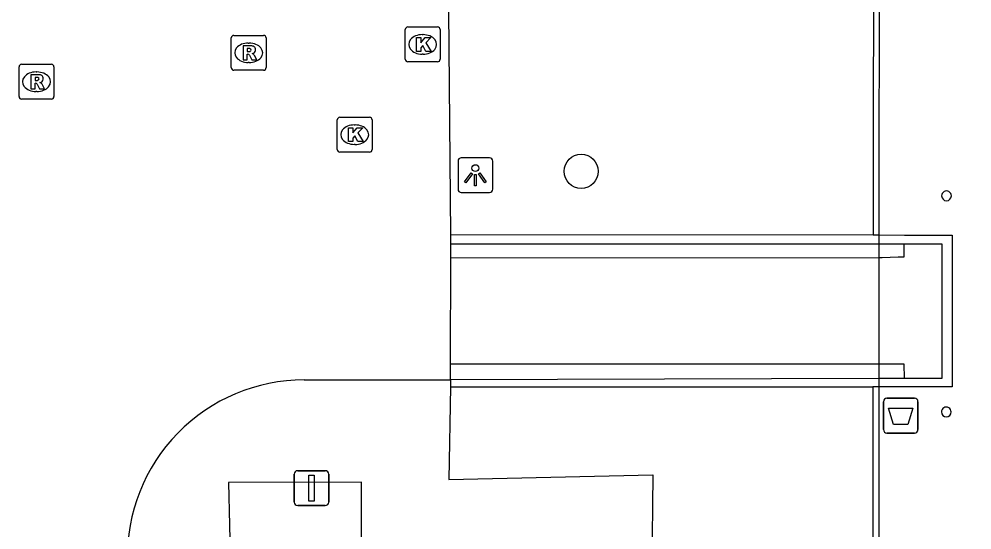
# Model space of a CAD drawing. Extents: x 161477 to 163040, y 383680 to 384868.
# Drawn here: x 161922.75 to 161950.09, y 384409.49 to 384424.15 of the extents above; entities that cross this region are included whole.
import ezdxf

# ---------------------------------------------------------------- set-up
doc = ezdxf.new("R2010")
doc.units = 0
for name, color, linetype in [('IMGEO_Afsluitpaal', 7, 'Continuous'), ('IMGEO_Afvalbak', 7, 'Continuous'), ('IMGEO_Boom', 7, 'Continuous'), ('IMGEO_Kolk', 7, 'Continuous'), ('IMGEO_Lichtpunt', 7, 'Continuous'), ('IMGEO_Muur', 7, 'Continuous'), ('IMGEO_Pand', 7, 'Continuous'), ('IMGEO_Pand_overbouw', 7, 'Continuous'), ('IMGEO_Rijbaan_lokaal_open', 7, 'Continuous'), ('IMGEO_Rioolput', 7, 'Continuous'), ('IMGEO_Voetpad_open', 7, 'Continuous')]:
    doc.layers.add(name, color=color, linetype=linetype)

msp = doc.modelspace()

# ---------------------------------------------------------------- linework, layer by layer
at = {"layer": 'IMGEO_Afsluitpaal'}
for p, q in [((161930.645, 384410.29), (161930.645, 384411.09)), ((161930.645, 384411.09), (161930.645, 384410.29)), ((161930.745, 384411.19), (161931.535, 384411.19)), ((161931.535, 384411.19), (161930.745, 384411.19)), ((161931.635, 384411.09), (161931.635, 384410.29)), ((161931.635, 384410.29), (161931.635, 384411.09)), ((161931.535, 384410.19), (161930.745, 384410.19)), ((161930.745, 384410.19), (161931.535, 384410.19))]:
    msp.add_line(p, q, dxfattribs=at)
msp.add_lwpolyline([(161931.065, 384411.065), (161931.215, 384411.065), (161931.215, 384410.315), (161931.065, 384410.315), (161931.065, 384411.065)], dxfattribs=at)
for centre, start, end in [((161930.745, 384411.09), 90, 180), ((161930.745, 384411.09), 90, 180), ((161931.535, 384411.09), 0, 90), ((161931.535, 384411.09), 360, 90), ((161930.745, 384410.29), 180, 270), ((161930.745, 384410.29), 180, 270), ((161931.535, 384410.29), 270, 0), ((161931.535, 384410.29), 270, 0)]:
    msp.add_arc(centre, 0.1, start, end, dxfattribs=at)
at = {"layer": 'IMGEO_Afvalbak'}
for p, q in [((161947.655, 384413.27), (161948.445, 384413.27)), ((161948.445, 384413.27), (161947.655, 384413.27)), ((161947.555, 384412.37), (161947.555, 384413.17)), ((161947.555, 384413.17), (161947.555, 384412.37)), ((161948.545, 384413.17), (161948.545, 384412.37)), ((161948.545, 384412.37), (161948.545, 384413.17)), ((161948.445, 384412.27), (161947.655, 384412.27)), ((161947.655, 384412.27), (161948.445, 384412.27))]:
    msp.add_line(p, q, dxfattribs=at)
msp.add_lwpolyline([(161947.698, 384412.984), (161948.402, 384412.984), (161948.253, 384412.514), (161947.847, 384412.514), (161947.698, 384412.984)], dxfattribs=at)
for centre, start, end in [((161947.655, 384413.17), 90, 180), ((161947.655, 384413.17), 90, 180), ((161948.445, 384413.17), 0, 90), ((161948.445, 384413.17), 360, 90), ((161947.655, 384412.37), 180, 270), ((161947.655, 384412.37), 180, 270), ((161948.445, 384412.37), 270, 0), ((161948.445, 384412.37), 270, 0)]:
    msp.add_arc(centre, 0.1, start, end, dxfattribs=at)
at = {"layer": 'IMGEO_Boom'}
msp.add_circle((161938.88, 384419.78), 0.489, dxfattribs=at)
at = {"layer": 'IMGEO_Kolk'}
for p, q in [((161933.906, 384423.921), (161934.758, 384423.921)), ((161933.831, 384422.995), (161933.831, 384423.847)), ((161934.319, 384423.701), (161934.344, 384423.701)), ((161934.832, 384423.847), (161934.832, 384422.995)), ((161934.342, 384423.141), (161934.317, 384423.141)), ((161934.758, 384422.921), (161933.906, 384422.921)), ((161931.881, 384420.405), (161931.881, 384421.257)), ((161931.956, 384421.331), (161932.808, 384421.331)), ((161932.882, 384421.257), (161932.882, 384420.405)), ((161932.369, 384421.111), (161932.394, 384421.111)), ((161932.392, 384420.551), (161932.367, 384420.551)), ((161932.808, 384420.331), (161931.956, 384420.331))]:
    msp.add_line(p, q, dxfattribs=at)
for points in [[(161933.906, 384423.921), (161934.758, 384423.921)], [(161933.831, 384422.995), (161933.831, 384423.847)], [(161934.832, 384423.847), (161934.832, 384422.995)], [(161934.152, 384423.621), (161934.275, 384423.621), (161934.275, 384423.47), (161934.405, 384423.621), (161934.569, 384423.621), (161934.423, 384423.47), (161934.576, 384423.221), (161934.424, 384423.221), (161934.339, 384423.385), (161934.275, 384423.318), (161934.275, 384423.221), (161934.152, 384423.221), (161934.152, 384423.621)], [(161934.758, 384422.921), (161933.906, 384422.921)], [(161931.881, 384420.405), (161931.881, 384421.257)], [(161931.956, 384421.331), (161932.808, 384421.331)], [(161932.882, 384421.257), (161932.882, 384420.405)], [(161932.202, 384421.031), (161932.325, 384421.031), (161932.325, 384420.88), (161932.455, 384421.031), (161932.619, 384421.031), (161932.473, 384420.88), (161932.626, 384420.631), (161932.474, 384420.631), (161932.389, 384420.795), (161932.325, 384420.728), (161932.325, 384420.631), (161932.202, 384420.631), (161932.202, 384421.031)], [(161932.808, 384420.331), (161931.956, 384420.331)]]:
    msp.add_lwpolyline(points, dxfattribs=at)
for centre, start, end in [((161933.908, 384423.845), 91.552, 178.448), ((161933.908, 384423.845), 91.552, 178.448), ((161934.756, 384423.845), 1.552, 88.448), ((161934.756, 384423.845), 1.552, 88.448), ((161933.908, 384422.997), 181.552, 268.448), ((161933.908, 384422.997), 181.552, 268.448), ((161934.756, 384422.997), 271.552, 358.448), ((161934.756, 384422.997), 271.552, 358.448), ((161931.958, 384421.255), 91.552, 178.448), ((161931.958, 384421.255), 91.552, 178.448), ((161932.806, 384421.255), 1.552, 88.448), ((161932.806, 384421.255), 1.552, 88.448), ((161931.958, 384420.407), 181.552, 268.448), ((161931.958, 384420.407), 181.552, 268.448), ((161932.806, 384420.407), 271.552, 358.448), ((161932.806, 384420.407), 271.552, 358.448)]:
    msp.add_arc(centre, 0.0765, start, end, dxfattribs=at)
for centre, major_axis, ratio, start_param, end_param in [((161934.318, 384423.421), (-0.387, 0.002), 0.722429, 4.712389, 7.853982), ((161934.343, 384423.421), (-0.39, 0.002), 0.717154, 1.570796, 4.712389), ((161932.368, 384420.831), (-0.387, 0.002), 0.722429, 4.712389, 7.853982), ((161932.393, 384420.831), (-0.39, 0.002), 0.717154, 1.570796, 4.712389)]:
    msp.add_ellipse(centre, major_axis=major_axis, ratio=ratio, start_param=start_param, end_param=end_param, dxfattribs=at)
at = {"layer": 'IMGEO_Lichtpunt'}
for p, q in [((161936.249, 384420.168), (161935.441, 384420.168)), ((161936.249, 384420.168), (161935.441, 384420.168)), ((161935.347, 384420.073), (161935.347, 384419.266)), ((161935.347, 384420.073), (161935.347, 384419.266)), ((161936.343, 384419.266), (161936.343, 384420.073)), ((161936.343, 384419.266), (161936.343, 384420.073)), ((161935.441, 384419.172), (161936.249, 384419.172)), ((161935.441, 384419.172), (161936.249, 384419.172))]:
    msp.add_line(p, q, dxfattribs=at)
for points in [[(161935.721, 384419.737), (161935.76, 384419.709), (161935.572, 384419.447), (161935.534, 384419.474), (161935.721, 384419.737)], [(161935.823, 384419.689), (161935.87, 384419.689), (161935.87, 384419.367), (161935.823, 384419.367), (161935.823, 384419.689)], [(161935.933, 384419.709), (161935.971, 384419.736), (161936.158, 384419.474), (161936.119, 384419.446), (161935.933, 384419.709)]]:
    msp.add_lwpolyline(points, dxfattribs=at)
msp.add_circle((161935.846, 384419.871), 0.0994, dxfattribs=at)
for centre, start, end in [((161935.441, 384420.073), 90, 180), ((161935.441, 384420.073), 90, 180), ((161936.249, 384420.073), 0, 90), ((161936.249, 384420.073), 0, 90), ((161935.441, 384419.266), 180, 270), ((161935.441, 384419.266), 180, 270), ((161936.249, 384419.266), 270, 0), ((161936.249, 384419.266), 270, 360)]:
    msp.add_arc(centre, 0.0946, start, end, dxfattribs=at)
at = {"layer": 'IMGEO_Muur'}
for points in [[(161947.259, 384417.959), (161935.139, 384417.945)], [(161935.143, 384417.7), (161935.139, 384417.945)], [(161947.259, 384417.959), (161947.427, 384417.959), (161948.155, 384417.949), (161949.53, 384417.949), (161949.529, 384413.6), (161947.426, 384413.599), (161947.254, 384413.598)], [(161935.143, 384417.7), (161947.415, 384417.697), (161948.136, 384417.697)], [(161948.136, 384417.697), (161949.23, 384417.697), (161949.227, 384413.838), (161948.152, 384413.835)], [(161948.152, 384413.835), (161947.416, 384413.832), (161935.133, 384413.795)], [(161935.133, 384413.795), (161935.133, 384413.592)], [(161935.133, 384413.592), (161947.254, 384413.598)]]:
    msp.add_lwpolyline(points, dxfattribs=at)
at = {"layer": 'IMGEO_Pand'}
for centre, start, end in [((161949.364, 384419.075), 359.946, 180.054), ((161949.364, 384419.076), 180.224, 359.776), ((161949.356, 384412.876), 359.8132, 180.1868), ((161949.356, 384412.876), 180.2004, 359.7996)]:
    msp.add_arc(centre, 0.14, start, end, dxfattribs=at)
at = {"layer": 'IMGEO_Pand_overbouw'}
msp.add_lwpolyline([(161963.693, 384413.516), (161953.687, 384413.529), (161953.687, 384413.339), (161951.129, 384413.346), (161951.131, 384425.885), (161951.139, 384428.267), (161951.118, 384438.362), (161962.448, 384438.351), (161962.451, 384437.011), (161972.356, 384437.009), (161972.356, 384437.189), (161973.282, 384437.189), (161973.277, 384444.711), (161973.276, 384445.611), (161972.358, 384445.611), (161972.358, 384445.791), (161947.435, 384445.796), (161947.421, 384398.521), (161949.962, 384398.52), (161952.383, 384398.52), (161963.654, 384398.519)], close=True, dxfattribs=at)
at = {"layer": 'IMGEO_Rijbaan_lokaal_open'}
for points in [[(161935.139, 384417.945), (161935.087, 384424.393), (161935.979, 384424.391), (161938.463, 384424.383)], [(161935.142, 384417.286), (161935.143, 384417.7)], [(161948.136, 384417.697), (161948.137, 384417.312), (161947.977, 384417.312), (161947.519, 384417.302), (161947.415, 384417.302), (161935.142, 384417.286)], [(161935.135, 384414.258), (161935.135, 384414.325), (161935.142, 384417.286)], [(161935.133, 384413.795), (161935.135, 384414.258)], [(161935.135, 384414.258), (161947.416, 384414.255), (161948.142, 384414.255), (161948.152, 384413.835)], [(161930.929, 384413.794), (161935.133, 384413.795)]]:
    msp.add_lwpolyline(points, dxfattribs=at)
msp.add_arc((161930.93, 384408.719), 5.075, 90.007, 181.2109, dxfattribs=at)
at = {"layer": 'IMGEO_Rioolput'}
for p, q in [((161928.914, 384423.68), (161929.766, 384423.68)), ((161928.839, 384422.754), (161928.839, 384423.606)), ((161929.327, 384423.46), (161929.352, 384423.46)), ((161929.84, 384423.606), (161929.84, 384422.754)), ((161922.824, 384422.85), (161923.676, 384422.85)), ((161929.35, 384422.9), (161929.325, 384422.9)), ((161922.749, 384421.924), (161922.749, 384422.776)), ((161923.237, 384422.63), (161923.262, 384422.63)), ((161923.75, 384422.776), (161923.75, 384421.924)), ((161929.766, 384422.68), (161928.914, 384422.68)), ((161923.26, 384422.07), (161923.235, 384422.07)), ((161923.676, 384421.85), (161922.824, 384421.85))]:
    msp.add_line(p, q, dxfattribs=at)
for points in [[(161928.914, 384423.68), (161929.766, 384423.68)], [(161928.839, 384422.754), (161928.839, 384423.606)], [(161929.428, 384423.378), (161929.176, 384423.38), (161929.176, 384422.98)], [(161929.84, 384423.606), (161929.84, 384422.754)], [(161929.176, 384422.98), (161929.3, 384422.98), (161929.3, 384423.142), (161929.311, 384423.142)], [(161929.354, 384423.299), (161929.3, 384423.299), (161929.3, 384423.218)], [(161929.3, 384423.218), (161929.352, 384423.218)], [(161929.358, 384423.113), (161929.429, 384422.98), (161929.569, 384422.98), (161929.504, 384423.106)], [(161922.824, 384422.85), (161923.676, 384422.85)], [(161922.749, 384421.924), (161922.749, 384422.776)], [(161923.338, 384422.548), (161923.086, 384422.55), (161923.086, 384422.15)], [(161923.75, 384422.776), (161923.75, 384421.924)], [(161929.766, 384422.68), (161928.914, 384422.68)], [(161923.086, 384422.15), (161923.21, 384422.15), (161923.21, 384422.312), (161923.221, 384422.312)], [(161923.264, 384422.469), (161923.21, 384422.469), (161923.21, 384422.388)], [(161923.21, 384422.388), (161923.262, 384422.388)], [(161923.268, 384422.283), (161923.339, 384422.15), (161923.479, 384422.15), (161923.414, 384422.276)], [(161923.676, 384421.85), (161922.824, 384421.85)]]:
    msp.add_lwpolyline(points, dxfattribs=at)
for centre, radius, start, end in [((161928.916, 384423.604), 0.0765, 91.552, 178.448), ((161928.916, 384423.604), 0.0765, 91.552, 178.448), ((161929.764, 384423.604), 0.0765, 1.552, 88.448), ((161929.764, 384423.604), 0.0765, 1.552, 88.448), ((161929.427, 384423.268), 0.109, 350.3612, 89.416), ((161929.31, 384423.089), 0.0533, 26.0293, 88.6989), ((161929.336, 384423.407), 0.19, 274.7715, 282.9687), ((161929.36, 384423.203), 0.0964, 77.0061, 93.1865), ((161929.374, 384423.26), 0.0378, 276.6634, 79.6772), ((161929.425, 384423.268), 0.112, 277.5842, 350.9817), ((161929.409, 384423.053), 0.108, 29.5134, 73.7905), ((161922.826, 384422.774), 0.0765, 91.552, 178.448), ((161922.826, 384422.774), 0.0765, 91.552, 178.448), ((161923.674, 384422.774), 0.0765, 1.552, 88.448), ((161923.674, 384422.774), 0.0765, 1.552, 88.448), ((161923.337, 384422.438), 0.109, 350.3612, 89.416), ((161928.916, 384422.756), 0.0765, 181.552, 268.448), ((161928.916, 384422.756), 0.0765, 181.552, 268.448), ((161929.764, 384422.756), 0.0765, 271.552, 358.448), ((161929.764, 384422.756), 0.0765, 271.552, 358.448), ((161923.22, 384422.259), 0.0533, 26.0293, 88.6989), ((161923.246, 384422.577), 0.19, 274.7715, 282.9687), ((161923.27, 384422.373), 0.0964, 77.0061, 93.1865), ((161923.284, 384422.43), 0.0378, 276.6634, 79.6772), ((161923.335, 384422.438), 0.112, 277.5842, 350.9817), ((161923.319, 384422.223), 0.108, 29.5134, 73.7905), ((161922.826, 384421.926), 0.0765, 181.552, 268.448), ((161922.826, 384421.926), 0.0765, 181.552, 268.448), ((161923.674, 384421.926), 0.0765, 271.552, 358.448), ((161923.674, 384421.926), 0.0765, 271.552, 358.448)]:
    msp.add_arc(centre, radius, start, end, dxfattribs=at)
for centre, major_axis, ratio, start_param, end_param in [((161929.326, 384423.18), (-0.387, 0.002), 0.722429, 4.712389, 7.853982), ((161929.351, 384423.18), (-0.39, 0.002), 0.717154, 1.570796, 4.712389), ((161923.236, 384422.35), (-0.387, 0.002), 0.722429, 4.712389, 7.853982), ((161923.261, 384422.35), (-0.39, 0.002), 0.717154, 1.570796, 4.712389)]:
    msp.add_ellipse(centre, major_axis=major_axis, ratio=ratio, start_param=start_param, end_param=end_param, dxfattribs=at)
at = {"layer": 'IMGEO_Voetpad_open'}
for points in [[(161947.283, 384438.412), (161947.259, 384417.959)], [(161935.133, 384413.592), (161935.078, 384410.94), (161940.941, 384411.067), (161940.906, 384408.417), (161943.41, 384408.383), (161943.378, 384405.659), (161943.778, 384405.657), (161946.033, 384405.646), (161946.038, 384408.376), (161947.248, 384408.378)], [(161947.254, 384413.598), (161947.248, 384408.378)], [(161933.87, 384408.185), (161932.575, 384408.215), (161932.579, 384410.858), (161928.76, 384410.851), (161928.819, 384408.406), (161928.851, 384407.857), (161928.746, 384405.605), (161931.532, 384405.774), (161931.5, 384400.746)]]:
    msp.add_lwpolyline(points, dxfattribs=at)

doc.saveas('drawing.dxf')
